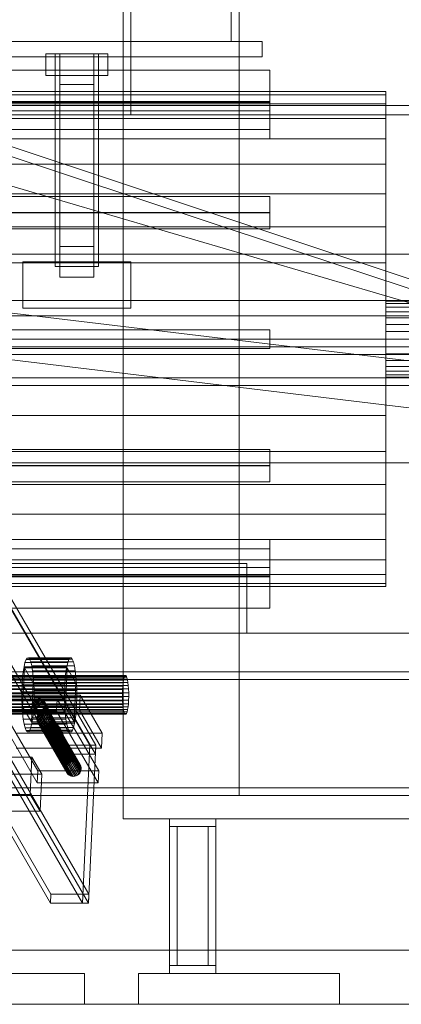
# Model space of a CAD drawing. Header units: millimetres. Extents: x -2233 to 61924, y -68080 to 6847.
# Tile 321 of 656: x 2133 to 2380, y -36000 to -35363. Entities that reach past the tile are written whole.
import ezdxf

# ---------------------------------------------------------------- set-up
doc = ezdxf.new("R2010")
doc.units = ezdxf.units.MM
for name, color, linetype, lineweight in [('COTAS_P', 1, 'Continuous', 0), ('frontal_C04', 7, 'Continuous', 0), ('frontal_C10', 7, 'Continuous', 0), ('frontal_secador', 7, 'Continuous', 0)]:
    doc.layers.add(name, color=color, linetype=linetype, lineweight=lineweight)
doc.dimstyles.new('R19_100', dxfattribs={"dimtxt": 250, "dimasz": 150, "dimexe": 150, "dimexo": 80, "dimgap": 100, "dimtad": 1, "dimtih": 1, "dimtoh": 1, "dimdsep": 46, "dimcen": 0.09, "dimadec": 0, "dimazin": 0, "dimtfac": 1, "dimtdec": 4, "dimtofl": 0, "dimtmove": 0, "dimatfit": 3, "dimfxl": 1, "dimtolj": 1, "dimtzin": 0, "dimarcsym": 0})

# ---------------------------------------------------------------- blocks, each defined once
blk = doc.blocks.new('DIM_R27_48')
at = {"layer": 'COTAS_P'}
for p, q in [((-1750, -34600), (-1600, -34555)), ((2600, -34600), (2450, -34555)), ((-1750, -35500), (-1750, -34600)), ((-1750, -34600), (2600, -34600)), ((-1750, -34600), (-1600, -34645)), ((2600, -34600), (2450, -34645)), ((2600, -35500), (2600, -34600))]:
    blk.add_line(p, q, dxfattribs=at)
blk.add_text('4350 P', height=250, dxfattribs=at).set_placement((425, -34500))

msp = doc.modelspace()

# ---------------------------------------------------------------- linework, layer by layer
at = {"layer": 'frontal_C04'}
for p, q in [((2569.479, -35592.073), (1482.065, -35231.605)), ((2567.591, -35597.768), (1480.177, -35237.3)), ((2570.459, -35600.759), (1470.459, -35278.259)), ((2270, -35342.5), (2270, -35377.5)), ((1360, -35377.5), (2290, -35377.5)), ((2270, -35377.5), (1580, -35377.5)), ((2290, -35377.5), (2290, -35387.5)), ((2290, -35387.5), (1360, -35387.5)), ((2150, -35385.5), (2190, -35385.5)), ((2150, -35399.5), (2150, -35385.5)), ((2156, -35385.5), (2184, -35385.5)), ((2156, -35523), (2156, -35385.5)), ((2181, -35385.527), (2159, -35385.527)), ((2159, -35385.527), (2159, -35405.473)), ((2159, -35510.027), (2159, -35385.527)), ((2181, -35405.473), (2181, -35385.527)), ((2181, -35385.527), (2181, -35510.027)), ((2184, -35385.5), (2184, -35523)), ((2190, -35385.5), (2190, -35399.5)), ((2190, -35399.5), (2150, -35399.5)), ((2159, -35405.473), (2181, -35405.473)), ((2159, -35405.473), (2159, -35529.973)), ((2181, -35405.473), (2181, -35529.973)), ((1540, -35419), (2600, -35419)), ((1540, -35425), (2600, -35425)), ((2159, -35529.973), (2159, -35510.027)), ((2159, -35510.027), (2181, -35510.027)), ((2181, -35510.027), (2181, -35529.973)), ((1850, -35515), (2600, -35515)), ((1851.787, -35520.107), (2601.787, -35610.107)), ((2135, -35520), (2205, -35520)), ((2135, -35550), (2135, -35520)), ((2184, -35523), (2156, -35523)), ((2205, -35520), (2205, -35550)), ((2181, -35529.973), (2159, -35529.973)), ((1848.213, -35549.893), (2598.213, -35639.893)), ((2205, -35550), (2135, -35550)), ((1850, -35555), (2600, -35555)), ((-1750, -35575), (2600, -35575)), ((-1750, -35580), (2600, -35580)), ((1850, -35600), (2600, -35600)), ((1850, -35650), (2600, -35650))]:
    msp.add_line(p, q, dxfattribs=at)
at = {"layer": 'frontal_C10'}
for p, q in [((685.579, -33294.38), (2157.723, -35832.559)), ((706.294, -33294.38), (2178.437, -35832.559)), ((2182.383, -35832.559), (710.239, -33294.38)), ((2157.454, -35838.331), (685.31, -33300.153)), ((709.97, -33300.153), (2182.114, -35838.331)), ((681.096, -33390.59), (2153.24, -35928.768)), ((2177.9, -35928.768), (705.756, -33390.59)), ((2152.971, -35934.541), (680.827, -33396.363)), ((2173.685, -35934.541), (701.541, -33396.363)), ((705.487, -33396.363), (2177.631, -35934.541)), ((2135.843, -35781.73), (2136.478, -35779.045)), ((2136.478, -35779.045), (2137.187, -35777.165)), ((2164.097, -35779.045), (2136.478, -35779.045)), ((2137.187, -35777.165), (2137.943, -35776.163)), ((2164.806, -35777.165), (2137.187, -35777.165)), ((2137.943, -35776.163), (2138.716, -35776.076)), ((2165.562, -35776.163), (2137.943, -35776.163)), ((2138.716, -35776.076), (2139.477, -35776.91)), ((2166.335, -35776.076), (2138.716, -35776.076)), ((2139.477, -35776.91), (2140.197, -35778.63)), ((2167.096, -35776.91), (2139.477, -35776.91)), ((2140.197, -35778.63), (2140.848, -35781.172)), ((2167.816, -35778.63), (2140.197, -35778.63)), ((2164.097, -35779.045), (2163.462, -35781.73)), ((2164.806, -35777.165), (2164.097, -35779.045)), ((2165.562, -35776.163), (2164.806, -35777.165)), ((2166.335, -35776.076), (2165.562, -35776.163)), ((2167.096, -35776.91), (2166.335, -35776.076)), ((2167.816, -35778.63), (2167.096, -35776.91)), ((2168.467, -35781.172), (2167.816, -35778.63)), ((2134.888, -35789.076), (2135.306, -35785.117)), ((2134.971, -35807.599), (2136.137, -35782.584)), ((2135.306, -35785.117), (2135.843, -35781.73)), ((2162.925, -35785.117), (2135.306, -35785.117)), ((2163.462, -35781.73), (2135.843, -35781.73)), ((2163.756, -35782.584), (2136.137, -35782.584)), ((2136.137, -35782.584), (2141.831, -35792.401)), ((2140.848, -35781.172), (2141.405, -35784.437)), ((2168.467, -35781.172), (2140.848, -35781.172)), ((2141.405, -35784.437), (2141.846, -35788.301)), ((2169.024, -35784.437), (2141.405, -35784.437)), ((2162.925, -35785.117), (2162.507, -35789.076)), ((2162.59, -35807.599), (2163.756, -35782.584)), ((2163.462, -35781.73), (2162.925, -35785.117)), ((2169.45, -35792.401), (2163.756, -35782.584)), ((2169.024, -35784.437), (2168.467, -35781.172)), ((2169.465, -35788.301), (2169.024, -35784.437)), ((2200.198, -35790.484), (1697.137, -35790.484)), ((2200.529, -35789.086), (1697.468, -35789.086)), ((2200.898, -35788.107), (1697.837, -35788.107)), ((2201.292, -35787.585), (1698.231, -35787.585)), ((2201.694, -35787.54), (1698.633, -35787.54)), ((2202.091, -35787.974), (1699.03, -35787.974)), ((2202.466, -35788.87), (1699.405, -35788.87)), ((2202.805, -35790.194), (1699.744, -35790.194)), ((2203.095, -35791.894), (1700.034, -35791.894)), ((2134.605, -35793.455), (2134.888, -35789.076)), ((2162.507, -35789.076), (2134.888, -35789.076)), ((2141.846, -35788.301), (2142.155, -35792.614)), ((2169.465, -35788.301), (2141.846, -35788.301)), ((2162.507, -35789.076), (2162.224, -35793.455)), ((2169.774, -35792.614), (2169.465, -35788.301)), ((2200.198, -35790.484), (2199.918, -35792.248)), ((2200.529, -35789.086), (2200.198, -35790.484)), ((2200.898, -35788.107), (2200.529, -35789.086)), ((2201.292, -35787.585), (2200.898, -35788.107)), ((2201.694, -35787.54), (2201.292, -35787.585)), ((2202.091, -35787.974), (2201.694, -35787.54)), ((2202.466, -35788.87), (2202.091, -35787.974)), ((2202.805, -35790.194), (2202.466, -35788.87)), ((2203.095, -35791.894), (2202.805, -35790.194)), ((2203.325, -35793.907), (2203.095, -35791.894)), ((1696.492, -35796.591), (2199.553, -35796.591)), ((2199.701, -35794.311), (1696.64, -35794.311)), ((2199.918, -35792.248), (1696.857, -35792.248)), ((2203.325, -35793.907), (1700.264, -35793.907)), ((2203.486, -35796.153), (1700.425, -35796.153)), ((2134.468, -35798.086), (2134.605, -35793.455)), ((2134.482, -35802.79), (2134.468, -35798.086)), ((2162.087, -35798.086), (2134.468, -35798.086)), ((2134.605, -35793.455), (2162.224, -35793.455)), ((2140.665, -35817.416), (2141.831, -35792.401)), ((2141.831, -35792.401), (2169.45, -35792.401)), ((2142.155, -35792.614), (2142.32, -35797.21)), ((2169.774, -35792.614), (2142.155, -35792.614)), ((2142.32, -35797.21), (2142.334, -35801.914)), ((2169.939, -35797.21), (2142.32, -35797.21)), ((2162.224, -35793.455), (2162.087, -35798.086)), ((2162.087, -35798.086), (2162.101, -35802.79)), ((2169.45, -35792.401), (2168.284, -35817.416)), ((2169.939, -35797.21), (2169.774, -35792.614)), ((2169.953, -35801.914), (2169.939, -35797.21)), ((2199.553, -35796.591), (2199.482, -35799.003)), ((2199.701, -35794.311), (2199.553, -35796.591)), ((2199.918, -35792.248), (2199.701, -35794.311)), ((2203.486, -35796.153), (2203.325, -35793.907)), ((2203.572, -35798.547), (2203.486, -35796.153)), ((2199.482, -35799.003), (1696.421, -35799.003)), ((2199.489, -35801.453), (1696.428, -35801.453)), ((2199.575, -35803.847), (1696.514, -35803.847)), ((2203.508, -35803.409), (1700.447, -35803.409)), ((2203.572, -35798.547), (1700.511, -35798.547)), ((2203.579, -35800.997), (1700.518, -35800.997)), ((2172.129, -35800.236), (2116.891, -35800.236)), ((2157.284, -35802.797), (2117.828, -35802.797)), ((2117.828, -35802.797), (2144.717, -35849.156)), ((2134.647, -35807.386), (2134.482, -35802.79)), ((2162.101, -35802.79), (2134.482, -35802.79)), ((2142.02, -35804.793), (2142.415, -35804.128)), ((2142.334, -35801.914), (2142.197, -35806.545)), ((2169.953, -35801.914), (2142.334, -35801.914)), ((2142.415, -35804.128), (2142.933, -35803.544)), ((2144.63, -35807.945), (2142.415, -35804.128)), ((2142.933, -35803.544), (2143.553, -35803.066)), ((2145.148, -35807.362), (2142.933, -35803.544)), ((2143.553, -35803.066), (2144.252, -35802.71)), ((2145.768, -35806.884), (2143.553, -35803.066)), ((2144.252, -35802.71), (2145.003, -35802.491)), ((2146.467, -35806.528), (2144.252, -35802.71)), ((2145.003, -35802.491), (2145.776, -35802.417)), ((2147.217, -35806.309), (2145.003, -35802.491)), ((2145.776, -35802.417), (2146.542, -35802.491)), ((2147.99, -35806.235), (2145.776, -35802.417)), ((2146.542, -35802.491), (2147.272, -35802.71)), ((2148.756, -35806.309), (2146.542, -35802.491)), ((2147.272, -35802.71), (2147.938, -35803.066)), ((2149.486, -35806.528), (2147.272, -35802.71)), ((2147.938, -35803.066), (2148.513, -35803.544)), ((2150.152, -35806.884), (2147.938, -35803.066)), ((2148.513, -35803.544), (2148.977, -35804.128)), ((2150.727, -35807.362), (2148.513, -35803.544)), ((2148.977, -35804.128), (2149.31, -35804.793)), ((2151.191, -35807.945), (2148.977, -35804.128)), ((2156.925, -35810.494), (2157.284, -35802.797)), ((2184.172, -35849.156), (2157.284, -35802.797)), ((2162.101, -35802.79), (2162.266, -35807.386)), ((2169.816, -35806.545), (2169.953, -35801.914)), ((2171.681, -35809.857), (2172.129, -35800.236)), ((2186.365, -35824.779), (2172.129, -35800.236)), ((2199.482, -35799.003), (2199.489, -35801.453)), ((2199.489, -35801.453), (2199.575, -35803.847)), ((2199.575, -35803.847), (2199.736, -35806.093)), ((2203.36, -35805.689), (2203.508, -35803.409)), ((2203.508, -35803.409), (2203.579, -35800.997)), ((2203.579, -35800.997), (2203.572, -35798.547)), ((2199.736, -35806.093), (1696.675, -35806.093)), ((2199.966, -35808.106), (1696.905, -35808.106)), ((2200.256, -35809.806), (1697.195, -35809.806)), ((2202.532, -35810.914), (1699.471, -35810.914)), ((2202.863, -35809.516), (1699.802, -35809.516)), ((2203.143, -35807.752), (1700.082, -35807.752)), ((2203.36, -35805.689), (1700.299, -35805.689)), ((2116.443, -35809.857), (2171.681, -35809.857)), ((2144.358, -35856.853), (2117.469, -35810.494)), ((2117.469, -35810.494), (2156.925, -35810.494)), ((2134.956, -35811.699), (2134.647, -35807.386)), ((2162.266, -35807.386), (2134.647, -35807.386)), ((2140.665, -35817.416), (2134.971, -35807.599)), ((2134.971, -35807.599), (2162.59, -35807.599)), ((2141.914, -35810.924), (2141.497, -35814.883)), ((2141.651, -35806.266), (2141.762, -35805.515)), ((2141.692, -35807.016), (2141.651, -35806.266)), ((2141.651, -35806.266), (2143.865, -35810.083)), ((2141.883, -35807.738), (2141.692, -35807.016)), ((2143.906, -35810.834), (2141.692, -35807.016)), ((2141.762, -35805.515), (2142.02, -35804.793)), ((2143.976, -35809.333), (2141.762, -35805.515)), ((2142.216, -35808.404), (2141.883, -35807.738)), ((2144.097, -35811.556), (2141.883, -35807.738)), ((2142.197, -35806.545), (2141.914, -35810.924)), ((2169.533, -35810.924), (2141.914, -35810.924)), ((2144.234, -35808.611), (2142.02, -35804.793)), ((2169.816, -35806.545), (2142.197, -35806.545)), ((2142.68, -35808.987), (2142.216, -35808.404)), ((2144.43, -35812.222), (2142.216, -35808.404)), ((2143.255, -35809.465), (2142.68, -35808.987)), ((2144.894, -35812.805), (2142.68, -35808.987)), ((2143.921, -35809.821), (2143.255, -35809.465)), ((2145.47, -35813.283), (2143.255, -35809.465)), ((2143.976, -35809.333), (2143.865, -35810.083)), ((2143.865, -35810.083), (2143.906, -35810.834)), ((2143.906, -35810.834), (2144.097, -35811.556)), ((2144.651, -35810.04), (2143.921, -35809.821)), ((2146.135, -35813.639), (2143.921, -35809.821)), ((2144.234, -35808.611), (2143.976, -35809.333)), ((2144.63, -35807.945), (2144.234, -35808.611)), ((2145.148, -35807.362), (2144.63, -35807.945)), ((2145.417, -35810.114), (2144.651, -35810.04)), ((2146.865, -35813.858), (2144.651, -35810.04)), ((2145.768, -35806.884), (2145.148, -35807.362)), ((2146.19, -35810.04), (2145.417, -35810.114)), ((2147.631, -35813.932), (2145.417, -35810.114)), ((2146.467, -35806.528), (2145.768, -35806.884)), ((2146.941, -35809.821), (2146.19, -35810.04)), ((2148.405, -35813.858), (2146.19, -35810.04)), ((2146.388, -35811.152), (2147.261, -35810.707)), ((2147.217, -35806.309), (2146.467, -35806.528)), ((2147.639, -35809.465), (2146.941, -35809.821)), ((2149.155, -35813.639), (2146.941, -35809.821)), ((2147.99, -35806.235), (2147.217, -35806.309)), ((2147.261, -35810.707), (2148.199, -35810.433)), ((2166.241, -35843.432), (2147.261, -35810.707)), ((2148.26, -35808.987), (2147.639, -35809.465)), ((2149.854, -35813.283), (2147.639, -35809.465)), ((2148.756, -35806.309), (2147.99, -35806.235)), ((2148.199, -35810.433), (2149.166, -35810.341)), ((2167.179, -35843.158), (2148.199, -35810.433)), ((2148.777, -35808.404), (2148.26, -35808.987)), ((2150.474, -35812.805), (2148.26, -35808.987)), ((2149.486, -35806.528), (2148.756, -35806.309)), ((2149.173, -35807.738), (2148.777, -35808.404)), ((2150.992, -35812.222), (2148.777, -35808.404)), ((2149.166, -35810.341), (2150.124, -35810.433)), ((2168.146, -35843.065), (2149.166, -35810.341)), ((2149.431, -35807.016), (2149.173, -35807.738)), ((2151.387, -35811.556), (2149.173, -35807.738)), ((2149.31, -35804.793), (2149.501, -35805.515)), ((2151.525, -35808.611), (2149.31, -35804.793)), ((2149.542, -35806.266), (2149.431, -35807.016)), ((2151.646, -35810.834), (2149.431, -35807.016)), ((2150.152, -35806.884), (2149.486, -35806.528)), ((2149.501, -35805.515), (2149.542, -35806.266)), ((2151.715, -35809.333), (2149.501, -35805.515)), ((2151.756, -35810.083), (2149.542, -35806.266)), ((2150.124, -35810.433), (2151.036, -35810.707)), ((2169.104, -35843.158), (2150.124, -35810.433)), ((2150.727, -35807.362), (2150.152, -35806.884)), ((2151.191, -35807.945), (2150.727, -35807.362)), ((2151.036, -35810.707), (2151.868, -35811.152)), ((2170.016, -35843.432), (2151.036, -35810.707)), ((2151.525, -35808.611), (2151.191, -35807.945)), ((2151.387, -35811.556), (2151.646, -35810.834)), ((2151.715, -35809.333), (2151.525, -35808.611)), ((2151.646, -35810.834), (2151.756, -35810.083)), ((2151.756, -35810.083), (2151.715, -35809.333)), ((2156.925, -35810.494), (2183.814, -35856.853)), ((2162.266, -35807.386), (2162.575, -35811.699)), ((2162.59, -35807.599), (2168.284, -35817.416)), ((2169.116, -35814.883), (2169.533, -35810.924)), ((2169.533, -35810.924), (2169.816, -35806.545)), ((2171.681, -35809.857), (2185.916, -35834.4)), ((2199.736, -35806.093), (2199.966, -35808.106)), ((2199.966, -35808.106), (2200.256, -35809.806)), ((2200.256, -35809.806), (2200.595, -35811.13)), ((2202.163, -35811.893), (2202.532, -35810.914)), ((2202.532, -35810.914), (2202.863, -35809.516)), ((2202.863, -35809.516), (2203.143, -35807.752)), ((2203.143, -35807.752), (2203.36, -35805.689)), ((2200.595, -35811.13), (1697.534, -35811.13)), ((2200.97, -35812.026), (1697.909, -35812.026)), ((2201.367, -35812.46), (1698.306, -35812.46)), ((2201.769, -35812.415), (1698.708, -35812.415)), ((2202.163, -35811.893), (1699.102, -35811.893)), ((2135.398, -35815.563), (2134.956, -35811.699)), ((2162.575, -35811.699), (2134.956, -35811.699)), ((2135.954, -35818.828), (2135.398, -35815.563)), ((2163.017, -35815.563), (2135.398, -35815.563)), ((2168.284, -35817.416), (2140.665, -35817.416)), ((2141.497, -35814.883), (2140.96, -35818.27)), ((2169.116, -35814.883), (2141.497, -35814.883)), ((2144.01, -35815.151), (2144.148, -35814.213)), ((2144.061, -35816.09), (2144.01, -35815.151)), ((2144.01, -35815.151), (2162.99, -35847.876)), ((2144.299, -35816.992), (2144.061, -35816.09)), ((2163.041, -35848.814), (2144.061, -35816.09)), ((2144.097, -35811.556), (2144.43, -35812.222)), ((2144.148, -35814.213), (2144.471, -35813.311)), ((2163.128, -35846.937), (2144.148, -35814.213)), ((2144.716, -35817.824), (2144.299, -35816.992)), ((2163.279, -35849.717), (2144.299, -35816.992)), ((2144.43, -35812.222), (2144.894, -35812.805)), ((2144.471, -35813.311), (2144.965, -35812.479)), ((2163.451, -35846.035), (2144.471, -35813.311)), ((2144.894, -35812.805), (2145.47, -35813.283)), ((2144.965, -35812.479), (2145.613, -35811.75)), ((2163.946, -35845.203), (2144.965, -35812.479)), ((2145.47, -35813.283), (2146.135, -35813.639)), ((2145.613, -35811.75), (2146.388, -35811.152)), ((2164.593, -35844.474), (2145.613, -35811.75)), ((2146.135, -35813.639), (2146.865, -35813.858)), ((2165.368, -35843.876), (2146.388, -35811.152)), ((2146.865, -35813.858), (2147.631, -35813.932)), ((2147.631, -35813.932), (2148.405, -35813.858)), ((2148.405, -35813.858), (2149.155, -35813.639)), ((2149.155, -35813.639), (2149.854, -35813.283)), ((2149.854, -35813.283), (2150.474, -35812.805)), ((2150.474, -35812.805), (2150.992, -35812.222)), ((2150.992, -35812.222), (2151.387, -35811.556)), ((2151.868, -35811.152), (2152.588, -35811.75)), ((2170.848, -35843.876), (2151.868, -35811.152)), ((2152.588, -35811.75), (2153.167, -35812.479)), ((2171.568, -35844.474), (2152.588, -35811.75)), ((2153.412, -35816.992), (2152.918, -35817.824)), ((2153.167, -35812.479), (2153.584, -35813.311)), ((2172.147, -35845.203), (2153.167, -35812.479)), ((2153.735, -35816.09), (2153.412, -35816.992)), ((2172.393, -35849.717), (2153.412, -35816.992)), ((2153.584, -35813.311), (2153.823, -35814.213)), ((2172.564, -35846.035), (2153.584, -35813.311)), ((2153.874, -35815.151), (2153.735, -35816.09)), ((2172.715, -35848.814), (2153.735, -35816.09)), ((2153.823, -35814.213), (2153.874, -35815.151)), ((2172.803, -35846.937), (2153.823, -35814.213)), ((2172.854, -35847.876), (2153.874, -35815.151)), ((2162.575, -35811.699), (2163.017, -35815.563)), ((2163.017, -35815.563), (2163.574, -35818.828)), ((2168.579, -35818.27), (2169.116, -35814.883)), ((2200.595, -35811.13), (2200.97, -35812.026)), ((2200.97, -35812.026), (2201.367, -35812.46)), ((2201.367, -35812.46), (2201.769, -35812.415)), ((2201.769, -35812.415), (2202.163, -35811.893)), ((2136.605, -35821.37), (2135.954, -35818.828)), ((2163.574, -35818.828), (2135.954, -35818.828)), ((2137.325, -35823.09), (2136.605, -35821.37)), ((2164.224, -35821.37), (2136.605, -35821.37)), ((2138.087, -35823.924), (2137.325, -35823.09)), ((2164.944, -35823.09), (2137.325, -35823.09)), ((2139.616, -35822.835), (2138.86, -35823.837)), ((2140.325, -35820.955), (2139.616, -35822.835)), ((2167.235, -35822.835), (2139.616, -35822.835)), ((2140.96, -35818.27), (2140.325, -35820.955)), ((2167.944, -35820.955), (2140.325, -35820.955)), ((2168.579, -35818.27), (2140.96, -35818.27)), ((2145.296, -35818.553), (2144.716, -35817.824)), ((2163.696, -35850.548), (2144.716, -35817.824)), ((2146.015, -35819.151), (2145.296, -35818.553)), ((2164.276, -35851.277), (2145.296, -35818.553)), ((2146.847, -35819.596), (2146.015, -35819.151)), ((2164.995, -35851.876), (2146.015, -35819.151)), ((2147.76, -35819.869), (2146.847, -35819.596)), ((2165.827, -35852.32), (2146.847, -35819.596)), ((2148.717, -35819.962), (2147.76, -35819.869)), ((2166.74, -35852.594), (2147.76, -35819.869)), ((2149.684, -35819.869), (2148.717, -35819.962)), ((2167.698, -35852.686), (2148.717, -35819.962)), ((2150.622, -35819.596), (2149.684, -35819.869)), ((2168.664, -35852.594), (2149.684, -35819.869)), ((2151.495, -35819.151), (2150.622, -35819.596)), ((2169.602, -35852.32), (2150.622, -35819.596)), ((2151.141, -35822.628), (2151.252, -35821.877)), ((2151.182, -35823.379), (2151.141, -35822.628)), ((2151.141, -35822.628), (2153.355, -35826.446)), ((2151.373, -35824.101), (2151.182, -35823.379)), ((2153.396, -35827.196), (2151.182, -35823.379)), ((2151.252, -35821.877), (2151.51, -35821.155)), ((2153.466, -35825.695), (2151.252, -35821.877)), ((2152.271, -35818.553), (2151.495, -35819.151)), ((2170.475, -35851.876), (2151.495, -35819.151)), ((2151.51, -35821.155), (2151.905, -35820.49)), ((2153.724, -35824.973), (2151.51, -35821.155)), ((2151.905, -35820.49), (2152.423, -35819.907)), ((2154.12, -35824.308), (2151.905, -35820.49)), ((2152.918, -35817.824), (2152.271, -35818.553)), ((2171.251, -35851.277), (2152.271, -35818.553)), ((2152.423, -35819.907), (2153.044, -35819.428)), ((2154.638, -35823.724), (2152.423, -35819.907)), ((2171.898, -35850.548), (2152.918, -35817.824)), ((2153.044, -35819.428), (2153.742, -35819.072)), ((2155.258, -35823.246), (2153.044, -35819.428)), ((2153.742, -35819.072), (2154.493, -35818.853)), ((2155.957, -35822.89), (2153.742, -35819.072)), ((2154.638, -35823.724), (2154.12, -35824.308)), ((2154.493, -35818.853), (2155.266, -35818.779)), ((2156.707, -35822.671), (2154.493, -35818.853)), ((2155.258, -35823.246), (2154.638, -35823.724)), ((2155.957, -35822.89), (2155.258, -35823.246)), ((2155.266, -35818.779), (2156.032, -35818.853)), ((2157.48, -35822.597), (2155.266, -35818.779)), ((2156.707, -35822.671), (2155.957, -35822.89)), ((2156.032, -35818.853), (2156.762, -35819.072)), ((2158.246, -35822.671), (2156.032, -35818.853)), ((2157.48, -35822.597), (2156.707, -35822.671)), ((2156.762, -35819.072), (2157.428, -35819.428)), ((2158.976, -35822.89), (2156.762, -35819.072)), ((2157.428, -35819.428), (2158.003, -35819.907)), ((2159.642, -35823.246), (2157.428, -35819.428)), ((2158.246, -35822.671), (2157.48, -35822.597)), ((2158.003, -35819.907), (2158.467, -35820.49)), ((2160.218, -35823.724), (2158.003, -35819.907)), ((2158.976, -35822.89), (2158.246, -35822.671)), ((2158.467, -35820.49), (2158.8, -35821.155)), ((2160.681, -35824.308), (2158.467, -35820.49)), ((2158.921, -35823.379), (2158.663, -35824.101)), ((2158.8, -35821.155), (2158.991, -35821.877)), ((2161.015, -35824.973), (2158.8, -35821.155)), ((2159.032, -35822.628), (2158.921, -35823.379)), ((2161.136, -35827.196), (2158.921, -35823.379)), ((2159.642, -35823.246), (2158.976, -35822.89)), ((2158.991, -35821.877), (2159.032, -35822.628)), ((2161.206, -35825.695), (2158.991, -35821.877)), ((2161.246, -35826.446), (2159.032, -35822.628)), ((2160.218, -35823.724), (2159.642, -35823.246)), ((2160.681, -35824.308), (2160.218, -35823.724)), ((2163.574, -35818.828), (2164.224, -35821.37)), ((2164.224, -35821.37), (2164.944, -35823.09)), ((2164.944, -35823.09), (2165.706, -35823.924)), ((2166.479, -35823.837), (2167.235, -35822.835)), ((2167.235, -35822.835), (2167.944, -35820.955)), ((2167.944, -35820.955), (2168.579, -35818.27)), ((2131.126, -35824.779), (2186.365, -35824.779)), ((2138.86, -35823.837), (2138.087, -35823.924)), ((2165.706, -35823.924), (2138.087, -35823.924)), ((2166.479, -35823.837), (2138.86, -35823.837)), ((2151.706, -35824.766), (2151.373, -35824.101)), ((2153.587, -35827.918), (2151.373, -35824.101)), ((2152.17, -35825.349), (2151.706, -35824.766)), ((2153.921, -35828.584), (2151.706, -35824.766)), ((2152.745, -35825.828), (2152.17, -35825.349)), ((2154.384, -35829.167), (2152.17, -35825.349)), ((2153.411, -35826.183), (2152.745, -35825.828)), ((2154.96, -35829.646), (2152.745, -35825.828)), ((2153.466, -35825.695), (2153.355, -35826.446)), ((2153.355, -35826.446), (2153.396, -35827.196)), ((2153.396, -35827.196), (2153.587, -35827.918)), ((2154.141, -35826.402), (2153.411, -35826.183)), ((2155.625, -35830.001), (2153.411, -35826.183)), ((2153.724, -35824.973), (2153.466, -35825.695)), ((2153.587, -35827.918), (2153.921, -35828.584)), ((2154.12, -35824.308), (2153.724, -35824.973)), ((2153.921, -35828.584), (2154.384, -35829.167)), ((2154.907, -35826.476), (2154.141, -35826.402)), ((2156.355, -35830.22), (2154.141, -35826.402)), ((2154.384, -35829.167), (2154.96, -35829.646)), ((2155.68, -35826.402), (2154.907, -35826.476)), ((2157.121, -35830.294), (2154.907, -35826.476)), ((2154.96, -35829.646), (2155.625, -35830.001)), ((2155.625, -35830.001), (2156.355, -35830.22)), ((2156.431, -35826.183), (2155.68, -35826.402)), ((2157.895, -35830.22), (2155.68, -35826.402)), ((2157.129, -35825.828), (2156.431, -35826.183)), ((2158.645, -35830.001), (2156.431, -35826.183)), ((2157.75, -35825.349), (2157.129, -35825.828)), ((2159.344, -35829.646), (2157.129, -35825.828)), ((2158.267, -35824.766), (2157.75, -35825.349)), ((2159.964, -35829.167), (2157.75, -35825.349)), ((2157.895, -35830.22), (2158.645, -35830.001)), ((2158.663, -35824.101), (2158.267, -35824.766)), ((2160.482, -35828.584), (2158.267, -35824.766)), ((2158.645, -35830.001), (2159.344, -35829.646)), ((2160.877, -35827.918), (2158.663, -35824.101)), ((2159.344, -35829.646), (2159.964, -35829.167)), ((2159.964, -35829.167), (2160.482, -35828.584)), ((2160.482, -35828.584), (2160.877, -35827.918)), ((2161.015, -35824.973), (2160.681, -35824.308)), ((2160.877, -35827.918), (2161.136, -35827.196)), ((2161.206, -35825.695), (2161.015, -35824.973)), ((2161.136, -35827.196), (2161.246, -35826.446)), ((2161.246, -35826.446), (2161.206, -35825.695)), ((2165.706, -35823.924), (2166.479, -35823.837)), ((2186.365, -35824.779), (2185.916, -35834.4)), ((2185.916, -35834.4), (2130.678, -35834.4)), ((2156.355, -35830.22), (2157.121, -35830.294)), ((2157.121, -35830.294), (2157.895, -35830.22)), ((2157.454, -35838.331), (2157.723, -35832.559)), ((2157.723, -35832.559), (2182.383, -35832.559)), ((2173.685, -35934.541), (2178.437, -35832.559)), ((2182.383, -35832.559), (2177.631, -35934.541)), ((2178.437, -35832.559), (2182.383, -35832.559)), ((2182.383, -35832.559), (2182.114, -35838.331)), ((2141.015, -35840.229), (1697.138, -35840.229)), ((2139.894, -35864.282), (2141.015, -35840.229)), ((2147.342, -35851.137), (2141.015, -35840.229)), ((2182.114, -35838.331), (2157.454, -35838.331)), ((2144.358, -35856.853), (2144.717, -35849.156)), ((2144.717, -35849.156), (2184.172, -35849.156)), ((2163.128, -35846.937), (2162.99, -35847.876)), ((2162.99, -35847.876), (2163.041, -35848.814)), ((2163.041, -35848.814), (2163.279, -35849.717)), ((2163.451, -35846.035), (2163.128, -35846.937)), ((2163.946, -35845.203), (2163.451, -35846.035)), ((2164.593, -35844.474), (2163.946, -35845.203)), ((2165.368, -35843.876), (2164.593, -35844.474)), ((2166.241, -35843.432), (2165.368, -35843.876)), ((2167.179, -35843.158), (2166.241, -35843.432)), ((2168.146, -35843.065), (2167.179, -35843.158)), ((2169.104, -35843.158), (2168.146, -35843.065)), ((2170.016, -35843.432), (2169.104, -35843.158)), ((2170.848, -35843.876), (2170.016, -35843.432)), ((2171.568, -35844.474), (2170.848, -35843.876)), ((2172.147, -35845.203), (2171.568, -35844.474)), ((2172.564, -35846.035), (2172.147, -35845.203)), ((2172.393, -35849.717), (2172.715, -35848.814)), ((2172.803, -35846.937), (2172.564, -35846.035)), ((2172.715, -35848.814), (2172.854, -35847.876)), ((2172.854, -35847.876), (2172.803, -35846.937)), ((2184.172, -35849.156), (2183.814, -35856.853)), ((1703.465, -35851.137), (2147.342, -35851.137)), ((2147.342, -35851.137), (2146.221, -35875.19)), ((2163.279, -35849.717), (2163.696, -35850.548)), ((2163.696, -35850.548), (2164.276, -35851.277)), ((2164.276, -35851.277), (2164.995, -35851.876)), ((2164.995, -35851.876), (2165.827, -35852.32)), ((2165.827, -35852.32), (2166.74, -35852.594)), ((2166.74, -35852.594), (2167.698, -35852.686)), ((2167.698, -35852.686), (2168.664, -35852.594)), ((2168.664, -35852.594), (2169.602, -35852.32)), ((2169.602, -35852.32), (2170.475, -35851.876)), ((2170.475, -35851.876), (2171.251, -35851.277)), ((2171.251, -35851.277), (2171.898, -35850.548)), ((2171.898, -35850.548), (2172.393, -35849.717)), ((2183.814, -35856.853), (2144.358, -35856.853)), ((1696.017, -35864.282), (2139.894, -35864.282)), ((2139.894, -35864.282), (2146.221, -35875.19)), ((2146.221, -35875.19), (1702.344, -35875.19)), ((2152.971, -35934.541), (2153.24, -35928.768)), ((2153.24, -35928.768), (2177.9, -35928.768)), ((2177.9, -35928.768), (2177.631, -35934.541)), ((2177.631, -35934.541), (2152.971, -35934.541)), ((2177.631, -35934.541), (2173.685, -35934.541))]:
    msp.add_line(p, q, dxfattribs=at)
at = {"layer": 'frontal_secador'}
for p, q in [((2200, -35865), (2200, -33925)), ((2275, -35865), (2275, -33925)), ((2205, -35425), (2205, -35350)), ((2295, -35396), (1970, -35396)), ((2295, -35417), (2295, -35396)), ((2370, -35410), (1920, -35410)), ((2370, -35411.97), (2370, -35410)), ((2370, -35411.97), (1920, -35411.97)), ((1970, -35416.312), (2295, -35416.312)), ((2295, -35416.312), (2295, -35434.498)), ((2295, -35416.312), (2295, -35422.312)), ((2370, -35417.831), (2370, -35411.97)), ((2370, -35417.831), (1920, -35417.831)), ((1970, -35417), (2295, -35417)), ((2295, -35422.312), (1970, -35422.312)), ((2295, -35440.498), (2295, -35422.312)), ((2370, -35427.439), (2370, -35417.831)), ((2370, -35427.439), (1920, -35427.439)), ((2070, -35425), (2205, -35425)), ((2370, -35440.557), (2370, -35427.439)), ((2295, -35434.498), (1970, -35434.498)), ((2295, -35440.498), (2295, -35434.498)), ((2370, -35440.557), (1920, -35440.557)), ((1970, -35440.498), (2295, -35440.498)), ((2370, -35456.863), (2370, -35440.557)), ((2370, -35456.863), (1920, -35456.863)), ((2370, -35475.954), (2370, -35456.863)), ((2370, -35475.954), (1920, -35475.954)), ((1970, -35477.804), (2295, -35477.804)), ((2295, -35477.804), (2295, -35488.304)), ((2295, -35477.804), (2295, -35488.196)), ((2370, -35497.362), (2370, -35475.954)), ((2295, -35488.196), (1970, -35488.196)), ((2295, -35488.304), (1970, -35488.304)), ((2295, -35498.696), (2295, -35488.196)), ((2295, -35498.696), (2295, -35488.304)), ((2370, -35497.362), (1920, -35497.362)), ((1970, -35498.696), (2295, -35498.696)), ((2370, -35520.557), (2370, -35497.362)), ((2370, -35520.557), (1920, -35520.557)), ((2370, -35544.97), (2370, -35520.557)), ((2370, -35544.97), (1920, -35544.97)), ((2370, -35570), (2370, -35544.97)), ((2370, -35545.48), (2370, -35545)), ((2440, -35545), (2370, -35545)), ((2370, -35546.903), (2370, -35545.48)), ((2440, -35545.48), (2370, -35545.48)), ((2370, -35549.213), (2370, -35546.903)), ((2440, -35546.903), (2370, -35546.903)), ((2370, -35552.322), (2370, -35549.213)), ((2440, -35549.213), (2370, -35549.213)), ((2370, -35556.111), (2370, -35552.322)), ((2440, -35552.322), (2370, -35552.322)), ((2370, -35560.433), (2370, -35556.111)), ((2440, -35556.111), (2370, -35556.111)), ((2370, -35565.123), (2370, -35560.433)), ((2440, -35560.433), (2370, -35560.433)), ((1970, -35564), (2295, -35564)), ((2295, -35576), (2295, -35564)), ((2370, -35570), (2370, -35565.123)), ((2440, -35565.123), (2370, -35565.123)), ((1920, -35570), (2370, -35570)), ((2370, -35595.03), (2370, -35570)), ((2370, -35570), (2370, -35574.877)), ((2370, -35570), (2440, -35570)), ((2370, -35574.877), (2370, -35579.567)), ((2440, -35574.877), (2370, -35574.877)), ((1970, -35576), (2295, -35576)), ((2370, -35579.567), (2370, -35583.889)), ((2440, -35579.567), (2370, -35579.567)), ((2370, -35583.889), (2370, -35587.678)), ((2440, -35583.889), (2370, -35583.889)), ((2370, -35587.678), (2370, -35590.787)), ((2440, -35587.678), (2370, -35587.678)), ((2370, -35590.787), (2370, -35593.097)), ((2440, -35590.787), (2370, -35590.787)), ((2370, -35593.097), (2370, -35594.52)), ((2440, -35593.097), (2370, -35593.097)), ((2370, -35594.52), (2370, -35595)), ((2440, -35594.52), (2370, -35594.52)), ((2370, -35595.03), (1920, -35595.03)), ((2440, -35595), (2370, -35595)), ((2370, -35595.03), (2370, -35619.443)), ((2370, -35619.443), (1920, -35619.443)), ((2370, -35619.443), (2370, -35642.638)), ((2370, -35642.638), (1920, -35642.638)), ((1970, -35641.304), (2295, -35641.304)), ((2295, -35641.304), (2295, -35651.804)), ((2295, -35641.304), (2295, -35651.696)), ((2370, -35642.638), (2370, -35664.046)), ((2295, -35651.696), (1970, -35651.696)), ((2295, -35651.804), (1970, -35651.804)), ((2295, -35662.196), (2295, -35651.696)), ((2295, -35662.196), (2295, -35651.804)), ((2370, -35664.046), (1920, -35664.046)), ((1970, -35662.196), (2295, -35662.196)), ((2370, -35664.046), (2370, -35683.137)), ((2370, -35683.137), (1920, -35683.137)), ((2370, -35683.137), (2370, -35699.443)), ((2370, -35699.443), (1920, -35699.443)), ((1970, -35699.502), (2295, -35699.502)), ((2295, -35699.502), (2295, -35717.688)), ((2295, -35699.502), (2295, -35705.502)), ((2370, -35699.443), (2370, -35712.561)), ((2295, -35705.502), (1970, -35705.502)), ((2295, -35723.688), (2295, -35705.502)), ((2370, -35712.561), (1920, -35712.561)), ((1970, -35715), (2280, -35715)), ((2280, -35760), (2280, -35715)), ((2370, -35712.561), (2370, -35722.169)), ((2295, -35717.688), (1970, -35717.688)), ((2295, -35723.688), (2295, -35717.688)), ((2370, -35722.169), (1920, -35722.169)), ((2370, -35728.03), (1920, -35728.03)), ((1970, -35723), (2295, -35723)), ((1970, -35723.688), (2295, -35723.688)), ((2295, -35723), (2295, -35744)), ((2370, -35722.169), (2370, -35728.03)), ((2370, -35728.03), (2370, -35730)), ((2370, -35730), (1920, -35730)), ((2295, -35744), (1970, -35744)), ((1850, -35760), (2500, -35760)), ((1970, -35760), (2280, -35760)), ((1740, -35785), (2600, -35785)), ((1850, -35785), (2500, -35785)), ((1740, -35790), (2600, -35790)), ((1740, -35860), (2600, -35860)), ((1740, -35865), (2600, -35865)), ((2200, -35865), (3700, -35865)), ((2200, -35880), (2200, -35865)), ((2200, -35865), (2275, -35865)), ((2275, -35865), (3625, -35865)), ((2200, -35880), (3700, -35880)), ((2230, -35880), (2260, -35880)), ((2230, -35885), (2230, -35880)), ((2260, -35885), (2260, -35880)), ((2230, -35885), (2260, -35885)), ((2230, -35885), (2235, -35885)), ((2230, -35975), (2230, -35885)), ((2235, -35975), (2235, -35885)), ((2255, -35885), (2260, -35885)), ((2255, -35975), (2255, -35885)), ((2260, -35975), (2260, -35885)), ((1700, -35965), (2680, -35965)), ((2230, -35975), (2260, -35975)), ((2230, -35980), (2230, -35975)), ((2230, -35975), (2235, -35975)), ((2255, -35975), (2260, -35975)), ((2260, -35980), (2260, -35975)), ((2015, -35980), (2175, -35980)), ((2175, -36000), (2175, -35980)), ((2210, -35980), (2340, -35980)), ((2210, -36000), (2210, -35980)), ((2230, -35980), (2260, -35980)), ((2340, -36000), (2340, -35980)), ((1700, -36000), (2680, -36000)), ((2015, -36000), (2175, -36000)), ((2210, -36000), (2340, -36000))]:
    msp.add_line(p, q, dxfattribs=at)

# ---------------------------------------------------------------- dimensions: what is measured, and where the dimension line sits
at = {"layer": 'COTAS_P'}
dim = msp.add_aligned_dim(p1=(-1750, -35500), p2=(2600, -35500), distance=900, text='<> P', dimstyle='R19_100', dxfattribs=at)
dim.commit()
dim.dimension.update_dxf_attribs({"geometry": 'DIM_R27_48', "text_midpoint": (425, -34600)})

doc.saveas('drawing.dxf')
